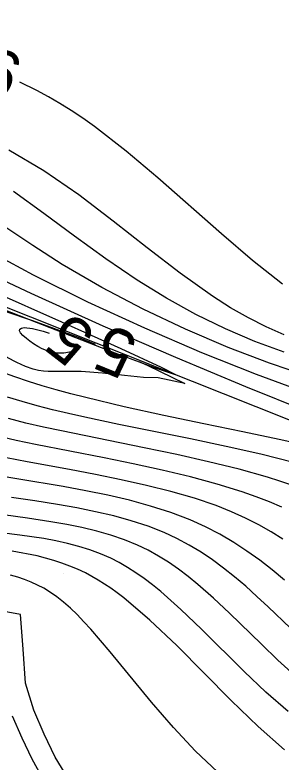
# Model space of a CAD drawing. Extents: x 2602990 to 2605851, y 618069 to 619180.
# Drawn here: x 2603857.92 to 2603869.25, y 618501.95 to 618533.8 of the extents above; entities that cross this region are included whole.
import ezdxf

# ---------------------------------------------------------------- set-up
doc = ezdxf.new("R2010")
doc.units = 0
for name, color, linetype in [('DTM Contours Major', 7, 'Continuous'), ('DTM Contours Minor', 7, 'Continuous'), ('DTM Contours Minor Text', 7, 'Continuous'), ('Exist DTM Breakline', 7, 'Continuous'), ('Exist DTM Crownline', 7, 'Continuous'), ('Exist DTM QL2 LIDAR Elevation Point', 7, 'Continuous'), ('Exist Roads EOP', 7, 'Continuous')]:
    doc.layers.add(name, color=color, linetype=linetype)

msp = doc.modelspace()

# ---------------------------------------------------------------- linework, layer by layer
at = {"layer": 'DTM Contours Major'}
msp.add_lwpolyline([(2603869.283, 618512.811), (2603868.756, 618513.039), (2603868.194, 618513.259), (2603867.596, 618513.472), (2603866.534, 618513.801), (2603865.391, 618514.107), (2603864.192, 618514.393), (2603862.959, 618514.661), (2603861.715, 618514.914), (2603858.793, 618515.488), (2603857.975, 618515.661), (2603857.176, 618515.845)], dxfattribs=at)
at = {"layer": 'DTM Contours Minor'}
for points in [[(2603869.311, 618522.318), (2603868.033, 618523.331), (2603866.714, 618524.461), (2603864.008, 618526.849), (2603862.651, 618527.995), (2603861.311, 618529.037), (2603860.812, 618529.391), (2603860.314, 618529.725), (2603859.832, 618530.026), (2603859.345, 618530.311), (2603858.848, 618530.582), (2603858.13, 618530.931)], [(2603869.384, 618520.162), (2603868.626, 618520.497), (2603867.869, 618520.881), (2603867.107, 618521.315), (2603866.337, 618521.804), (2603864.958, 618522.784), (2603863.546, 618523.874), (2603862.105, 618525.007), (2603860.64, 618526.122), (2603859.155, 618527.154), (2603857.655, 618528.039)], [(2603869.384, 618519.42), (2603868.139, 618519.881), (2603866.884, 618520.419), (2603865.626, 618521.033), (2603864.373, 618521.723), (2603863.132, 618522.487), (2603861.787, 618523.405), (2603860.463, 618524.369), (2603859.155, 618525.337), (2603857.861, 618526.264)], [(2603870.438, 618518.39), (2603868.758, 618518.952), (2603866.994, 618519.627), (2603865.188, 618520.4), (2603863.381, 618521.257), (2603861.616, 618522.182), (2603859.935, 618523.161), (2603858.681, 618523.965), (2603857.496, 618524.768)], [(2603870.363, 618517.675), (2603868.21, 618518.465), (2603865.874, 618519.399), (2603863.449, 618520.442), (2603861.031, 618521.555), (2603858.713, 618522.702), (2603856.591, 618523.846)], [(2603851.97, 618523.39), (2603858.831, 618520.697), (2603862.173, 618519.396), (2603863.973, 618518.721), (2603864.739, 618518.466), (2603864.163, 618518.774), (2603862.44, 618519.566), (2603859.924, 618520.695), (2603853.917, 618523.374)], [(2603870.432, 618516.871), (2603867.749, 618517.946), (2603864.776, 618519.191), (2603861.673, 618520.537), (2603858.606, 618521.919), (2603855.735, 618523.269)], [(2603858.698, 618518.698), (2603858.375, 618518.81), (2603857.999, 618518.982), (2603857.59, 618519.201), (2603857.169, 618519.452), (2603856.757, 618519.723), (2603856.373, 618520), (2603855.93, 618520.366), (2603855.599, 618520.703), (2603855.402, 618520.994), (2603855.361, 618521.222), (2603855.496, 618521.371), (2603855.83, 618521.424), (2603856.345, 618521.556), (2603858.671, 618520.771), (2603860.612, 618520.056), (2603861.342, 618519.77)], [(2603859.428, 618519.428), (2603859.261, 618519.488), (2603859.081, 618519.571), (2603858.897, 618519.67), (2603858.718, 618519.779), (2603858.552, 618519.891), (2603858.408, 618520), (2603858.258, 618520.133), (2603858.163, 618520.246), (2603858.122, 618520.337), (2603858.134, 618520.406), (2603858.199, 618520.45), (2603858.315, 618520.467), (2603858.664, 618520.43), (2603859.127, 618520.319), (2603859.385, 618520.239)], [(2603860.404, 618519.452), (2603860, 618519.382), (2603859.822, 618519.377), (2603859.732, 618519.377), (2603859.637, 618519.385), (2603859.537, 618519.401), (2603859.428, 618519.428)], [(2603863.194, 618519.018), (2603863.547, 618518.862), (2603865.159, 618518.082), (2603864.017, 618518.324), (2603863.401, 618518.349), (2603862.585, 618518.424), (2603861.652, 618518.521), (2603860.744, 618518.593), (2603860, 618518.593), (2603859.752, 618518.602), (2603859.333, 618518.604), (2603859.135, 618518.614), (2603858.928, 618518.643), (2603858.698, 618518.698)], [(2603870.784, 618515.344), (2603869.174, 618515.705), (2603867.62, 618516.03), (2603865.965, 618516.369), (2603864.264, 618516.725), (2603862.571, 618517.096), (2603860.941, 618517.483), (2603860.303, 618517.646), (2603859.684, 618517.814), (2603859.082, 618517.989), (2603858.495, 618518.172), (2603857.924, 618518.364), (2603857.365, 618518.568)], [(2603869.779, 618514.716), (2603868.392, 618515.072), (2603866.917, 618515.407), (2603865.392, 618515.727), (2603862.343, 618516.342), (2603860.893, 618516.646), (2603860.196, 618516.802), (2603859.521, 618516.962), (2603858.866, 618517.131), (2603858.228, 618517.313), (2603857.603, 618517.511)], [(2603869.715, 618513.747), (2603869.205, 618513.922), (2603868.67, 618514.092), (2603867.464, 618514.433), (2603866.169, 618514.754), (2603864.815, 618515.058), (2603863.431, 618515.349), (2603859.907, 618516.064), (2603859.139, 618516.229), (2603858.389, 618516.403), (2603857.654, 618516.588)], [(2603869.332, 618511.449), (2603868.838, 618511.758), (2603868.31, 618512.058), (2603867.744, 618512.347), (2603867.139, 618512.622), (2603866.491, 618512.88), (2603865.561, 618513.197), (2603864.566, 618513.484), (2603863.523, 618513.746), (2603862.445, 618513.986), (2603861.348, 618514.208), (2603860.247, 618514.416), (2603858.446, 618514.746), (2603857.566, 618514.917)], [(2603869.399, 618509.703), (2603868.87, 618510.143), (2603868.345, 618510.553), (2603867.801, 618510.944), (2603867.236, 618511.314), (2603866.647, 618511.661), (2603866.029, 618511.983), (2603865.379, 618512.277), (2603864.561, 618512.589), (2603863.701, 618512.864), (2603862.805, 618513.107), (2603861.88, 618513.322), (2603860.934, 618513.514), (2603859.974, 618513.69), (2603858.09, 618514.007), (2603857.157, 618514.17)], [(2603869.655, 618507.657), (2603868.698, 618508.569), (2603868.225, 618509.012), (2603867.75, 618509.441), (2603867.269, 618509.852), (2603866.808, 618510.22), (2603866.336, 618510.567), (2603865.85, 618510.893), (2603865.346, 618511.196), (2603864.822, 618511.476), (2603864.275, 618511.73), (2603863.592, 618511.999), (2603862.876, 618512.234), (2603862.13, 618512.441), (2603861.356, 618512.623), (2603860.557, 618512.784), (2603859.737, 618512.929), (2603858.762, 618513.084), (2603857.774, 618513.234)], [(2603869.82, 618505.65), (2603869.112, 618506.3), (2603868.417, 618506.969), (2603867.055, 618508.302), (2603866.383, 618508.935), (2603865.714, 618509.525), (2603865.3, 618509.861), (2603864.884, 618510.175), (2603864.462, 618510.465), (2603864.033, 618510.732), (2603863.593, 618510.976), (2603863.141, 618511.195), (2603862.584, 618511.425), (2603862.004, 618511.625), (2603861.402, 618511.798), (2603860.776, 618511.949), (2603860.128, 618512.08), (2603859.456, 618512.197), (2603858.461, 618512.345), (2603856.4, 618512.628)], [(2603869.556, 618504.108), (2603868.612, 618504.927), (2603867.681, 618505.809), (2603865.864, 618507.612), (2603864.984, 618508.46), (2603864.128, 618509.223), (2603863.774, 618509.511), (2603863.423, 618509.777), (2603863.073, 618510.022), (2603862.721, 618510.247), (2603862.365, 618510.451), (2603862.004, 618510.635), (2603861.564, 618510.828), (2603861.112, 618510.996), (2603860.646, 618511.142), (2603860.164, 618511.268), (2603859.664, 618511.377), (2603859.146, 618511.473), (2603858.137, 618511.623), (2603856.002, 618511.886)], [(2603869.406, 618502.472), (2603868.282, 618503.461), (2603867.132, 618504.576), (2603864.809, 618506.916), (2603863.667, 618508.005), (2603862.556, 618508.951), (2603862.281, 618509.16), (2603862.008, 618509.356), (2603861.736, 618509.539), (2603861.465, 618509.709), (2603861.193, 618509.866), (2603860.92, 618510.011), (2603860.592, 618510.167), (2603860.26, 618510.307), (2603859.922, 618510.433), (2603859.578, 618510.545), (2603859.226, 618510.645), (2603858.865, 618510.734), (2603857.799, 618510.938)], [(2603866.541, 618501.537), (2603865.606, 618502.417), (2603864.669, 618503.426), (2603863.742, 618504.506), (2603861.97, 618506.656), (2603861.151, 618507.611), (2603860.857, 618507.934), (2603860.569, 618508.234), (2603860.282, 618508.512), (2603859.994, 618508.767), (2603859.701, 618508.998), (2603859.4, 618509.206), (2603859.147, 618509.358), (2603858.886, 618509.494), (2603858.616, 618509.618), (2603858.335, 618509.728), (2603858.043, 618509.828), (2603857.739, 618509.918)], [(2603860.171, 618501.279), (2603859.631, 618502.152), (2603859.166, 618503.134), (2603858.727, 618504.169), (2603858.374, 618505.315), (2603858.27, 618506.761), (2603858.158, 618508.235), (2603856.828, 618508.487)], [(2603859.116, 618501.249), (2603858.652, 618502.079), (2603858.231, 618502.976), (2603857.819, 618503.901)]]:
    msp.add_lwpolyline(points, dxfattribs=at)
at = {"layer": 'Exist DTM Breakline'}
msp.add_lwpolyline([(2603998.996, 618483.937), (2603979.631, 618486.613), (2603947.348, 618487.712), (2603928.925, 618499.28), (2603904.591, 618497.42), (2603872.295, 618515.458), (2603843.562, 618526.895), (2603827.778, 618528.853)], dxfattribs=at)
for points in [[(2603647.352, 618520.802), (2603704.337, 618541.966), (2603758.983, 618562.663), (2603811.118, 618582.434), (2603865.604, 618602.567), (2603913.966, 618621.231), (2603963.574, 618640.143), (2603974.725, 618636.355), (2603978.77, 618630.138), (2603971.844, 618627.992), (2603956.88, 618621.982), (2603923.969, 618609.772), (2603877.426, 618591.796), (2603827.273, 618571.857), (2603776.875, 618552.809), (2603720.479, 618530.104), (2603675.109, 618514.176), (2603657.355, 618505.354), (2603640.368, 618498.804), (2603619.191, 618491.366), (2603591.676, 618480.386)], [(2603960.322, 618464.794), (2603943.561, 618466.423), (2603912.844, 618480.137), (2603886.997, 618484.874), (2603860.931, 618491.465), (2603840.136, 618511.727)]]:
    msp.add_spline(points, degree=3, dxfattribs=at)
at = {"layer": 'Exist DTM Crownline'}
msp.add_spline([(2603233.488, 618380.754), (2603285.185, 618400.095), (2603335.457, 618418.629), (2603390.812, 618439.069), (2603440.087, 618457.325), (2603493.996, 618477.231), (2603542.655, 618495.301), (2603600.808, 618516.867), (2603653.659, 618536.362), (2603706.222, 618555.742), (2603764.811, 618577.593), (2603823.52, 618599.847), (2603878.564, 618620.56), (2603937.951, 618643.078), (2603997.369, 618665.789), (2604036.209, 618680.665), (2604055.311, 618688.017)], degree=3, dxfattribs=at)
at = {"layer": 'Exist DTM QL2 LIDAR Elevation Point'}
for p, q in [((2603860, 618530), (2603860, 618530)), ((2603860, 618520), (2603860, 618520)), ((2603860, 618510), (2603860, 618510))]:
    msp.add_line(p, q, dxfattribs=at)
at = {"layer": 'Exist Roads EOP'}
for points in [[(2603230.17, 618389.98), (2603282.929, 618409.597), (2603332.773, 618427.868), (2603388.167, 618448.413), (2603437.203, 618466.721), (2603490.778, 618486.527), (2603539.039, 618504.558), (2603597.451, 618526.156), (2603651.053, 618545.972), (2603705.208, 618566.084), (2603762.02, 618587.183), (2603820.334, 618609.162), (2603876.341, 618629.99), (2603934.909, 618652.28), (2603996.409, 618675.568), (2604033.216, 618689.957), (2604052.01, 618697.199)], [(2604034.633, 618668.486), (2603984.89, 618650.123), (2603936.767, 618631.654), (2603888.195, 618613.335), (2603837.766, 618594.258), (2603782.918, 618573.705), (2603731.939, 618554.39), (2603671.126, 618532.171), (2603621.822, 618514.106), (2603561.545, 618491.877), (2603506.421, 618471.293), (2603452.163, 618451.33), (2603398.364, 618431.316), (2603341.431, 618410.355), (2603281.65, 618388.199), (2603223.033, 618366.475), (2603185.717, 618352.612)]]:
    msp.add_spline(points, degree=3, dxfattribs=at)

# ---------------------------------------------------------------- texts
at = {"layer": 'DTM Contours Minor Text'}
for s, rotation, p in [('6', 336.0594, (2603856.22, 618530.704)), ('5', 142.296, (2603861.451, 618520.283)), ('5', 157.9077, (2603863.254, 618520.085))]:
    msp.add_text(s, height=2, rotation=rotation, dxfattribs=at).set_placement(p)

doc.saveas('drawing.dxf')
